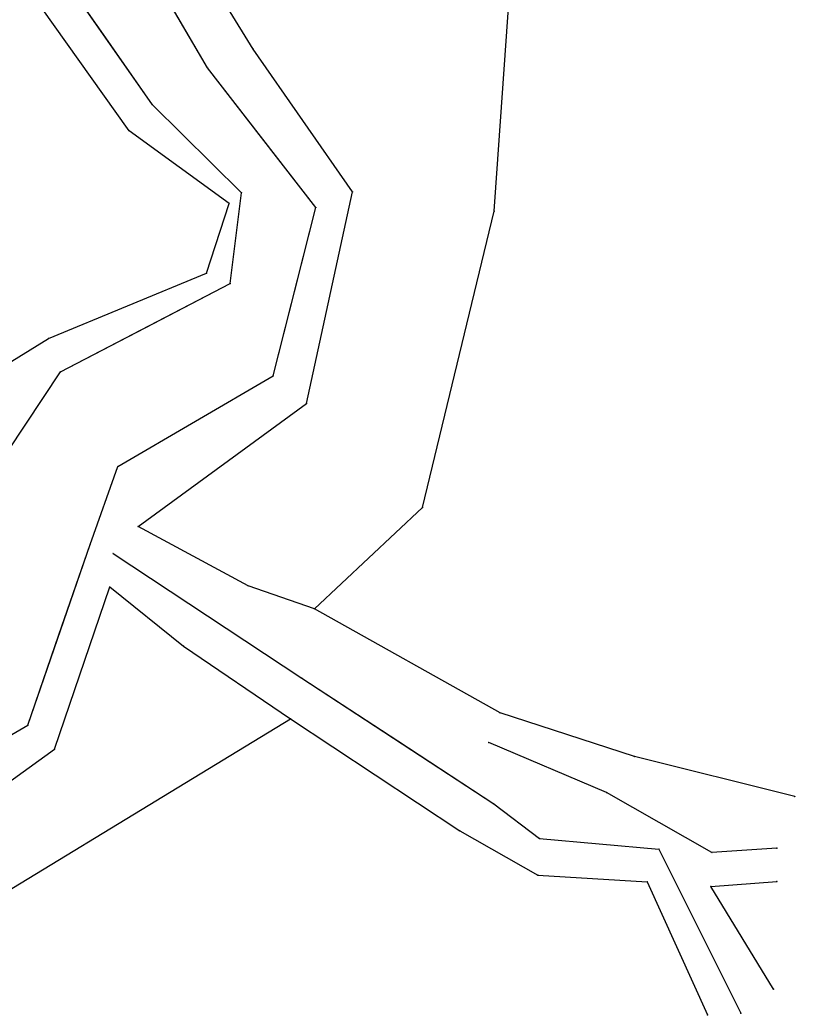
# Model space of a CAD drawing. Extents: x -99999 to 591807, y -99999 to 347168.
# Drawn here: x 588964.7 to 589089.2, y 345099.2 to 345259.1 of the extents above; entities that cross this region are included whole.
import ezdxf

# ---------------------------------------------------------------- set-up
doc = ezdxf.new("R2010")
doc.units = 0
for name, color, linetype in [('S_BREAKLINE', 7, 'Continuous'), ('S_DITCHLINE', 7, 'Continuous'), ('S_DRG_PT_SYM', 7, 'Continuous'), ('S_GRD_PT_SYM', 7, 'Continuous'), ('S_STREAM', 7, 'Continuous')]:
    doc.layers.add(name, color=color, linetype=linetype)

msp = doc.modelspace()

# ---------------------------------------------------------------- linework, layer by layer
at = {"layer": 'S_BREAKLINE'}
for points in [[(588759.11, 345134.47), (588776.54, 345150.99), (588795.81, 345170.9), (588813.06, 345178.26), (588837.09, 345171.53), (588853.66, 345165.32), (588852.25, 345151.27), (588841.8, 345146.24), (588864.18, 345142.68), (588893.12, 345139), (588919.99, 345143.05), (588932.5, 345145.27), (588954.77, 345155.62), (588940.63, 345190.26), (588969.26, 345207.92), (588994.66, 345218.43), (588998.3, 345229.61), (588982.25, 345241.3), (588966.1, 345263.99), (588959.47, 345305.2), (588952.33, 345375.19), (588970.29, 345413.62), (588975.31, 345425.48)], [(589089.17, 345134.31), (589063.44, 345140.76), (589041.85, 345147.77), (589012.03, 345164.47), (589001.37, 345168.18), (588983.69, 345177.74), (589010.72, 345197.47), (589018.1, 345231.49), (589002.18, 345254.4), (588986.07, 345280.55), (588978.27, 345305.69), (588974.56, 345355.23), (589009.12, 345406.03), (589009.69, 345418.15)], [(589029.38, 345180.76), (589040.88, 345228.38), (589044.1, 345274.02), (588993.55, 345347.74), (589023.03, 345409.34)], [(589012.03, 345164.47), (589029.38, 345180.76)], [(588937.86, 345118.51), (588970.24, 345141.95), (588979.13, 345168.02), (588990.99, 345158.49), (589008.18, 345146.83), (589035.38, 345128.84), (589047.9, 345121.7), (589065.47, 345120.62), (589075.14, 345099.26)], [(588821.33, 345123.76), (588832.82, 345117.91), (588852.32, 345106.73), (588887.25, 345111.31), (588922.6, 345105.94), (588941.99, 345106.56), (589008.18, 345146.83)], [(589085.77, 345103.38), (589075.66, 345119.86), (589086.3, 345120.7)]]:
    msp.add_lwpolyline(points, dxfattribs=at)
at = {"layer": 'S_DITCHLINE'}
for points in [[(588979.66, 345173.36), (589009.95, 345153.36), (589040.8, 345133.15), (589048.15, 345127.58), (589067.33, 345125.85), (589080.5, 345099.52)], [(588979.66, 345173.36), (588994.81, 345163.36), (589009.95, 345153.36), (589025.38, 345143.26), (589040.8, 345133.15), (589048.15, 345127.58), (589067.33, 345125.85), (589073.91, 345112.69), (589080.5, 345099.52)], [(589086.3, 345126.01), (589075.84, 345125.35), (589058.91, 345135), (589040.02, 345143)], [(589086.3, 345126.01), (589075.84, 345125.35), (589058.91, 345135), (589040.02, 345143)]]:
    msp.add_lwpolyline(points, dxfattribs=at)
at = {"layer": 'S_DRG_PT_SYM'}
for points in [[(588994.83, 345251.42), (588994.79, 345251.4), (588994.83, 345251.42), (588994.86, 345251.38), (588994.83, 345251.42), (588994.88, 345251.45), (588994.83, 345251.42), (588994.81, 345251.47)], [(588986, 345245.44), (588985.96, 345245.41), (588986, 345245.44), (588986.03, 345245.4), (588986, 345245.44), (588986.04, 345245.47), (588986, 345245.44), (588985.97, 345245.48)], [(589000.3, 345231.34), (589000.26, 345231.3), (589000.3, 345231.34), (589000.33, 345231.3), (589000.3, 345231.34), (589000.33, 345231.37), (589000.3, 345231.34), (589000.26, 345231.37)], [(589012.21, 345228.97), (589012.17, 345228.94), (589012.21, 345228.97), (589012.24, 345228.93), (589012.21, 345228.97), (589012.25, 345229), (589012.21, 345228.97), (589012.18, 345229.01)], [(588998.44, 345216.77), (588998.39, 345216.78), (588998.44, 345216.77), (588998.44, 345216.72), (588998.44, 345216.77), (588998.49, 345216.77), (588998.44, 345216.77), (588998.45, 345216.82)], [(588971.21, 345202.54), (588971.18, 345202.58), (588971.21, 345202.54), (588971.16, 345202.52), (588971.21, 345202.54), (588971.23, 345202.49), (588971.21, 345202.54), (588971.25, 345202.56)], [(589005.39, 345201.9), (589005.34, 345201.92), (589005.39, 345201.9), (589005.38, 345201.86), (589005.39, 345201.9), (589005.44, 345201.89), (589005.39, 345201.9), (589005.4, 345201.95)], [(588980.43, 345187.33), (588980.41, 345187.37), (588980.43, 345187.33), (588980.39, 345187.31), (588980.43, 345187.33), (588980.46, 345187.29), (588980.43, 345187.33), (588980.48, 345187.36)], [(588975.95, 345174.81), (588975.9, 345174.83), (588975.95, 345174.81), (588975.93, 345174.77), (588975.95, 345174.81), (588976, 345174.8), (588975.95, 345174.81), (588975.97, 345174.86)], [(588965.95, 345145.78), (588965.9, 345145.79), (588965.95, 345145.78), (588965.93, 345145.73), (588965.95, 345145.78), (588965.99, 345145.76), (588965.95, 345145.78), (588965.96, 345145.82)]]:
    msp.add_lwpolyline(points, close=True, dxfattribs=at)
at = {"layer": 'S_GRD_PT_SYM'}
for points in [[(589002.18, 345254.4), (589002.13, 345254.38), (589002.18, 345254.4), (589002.2, 345254.36), (589002.18, 345254.4), (589002.22, 345254.43), (589002.18, 345254.4), (589002.15, 345254.45)], [(588982.25, 345241.3), (588982.21, 345241.27), (588982.25, 345241.3), (588982.28, 345241.26), (588982.25, 345241.3), (588982.29, 345241.33), (588982.25, 345241.3), (588982.22, 345241.34)], [(589018.1, 345231.49), (589018.06, 345231.46), (589018.1, 345231.49), (589018.13, 345231.45), (589018.1, 345231.49), (589018.14, 345231.52), (589018.1, 345231.49), (589018.07, 345231.53)], [(588998.3, 345229.61), (588998.27, 345229.57), (588998.3, 345229.61), (588998.34, 345229.58), (588998.3, 345229.61), (588998.33, 345229.65), (588998.3, 345229.61), (588998.26, 345229.64)], [(589040.88, 345228.38), (589040.83, 345228.38), (589040.88, 345228.38), (589040.88, 345228.33), (589040.88, 345228.38), (589040.93, 345228.37), (589040.88, 345228.38), (589040.89, 345228.43)], [(588994.66, 345218.43), (588994.61, 345218.44), (588994.66, 345218.43), (588994.65, 345218.38), (588994.66, 345218.43), (588994.71, 345218.41), (588994.66, 345218.43), (588994.68, 345218.48)], [(588969.26, 345207.92), (588969.24, 345207.97), (588969.26, 345207.92), (588969.21, 345207.9), (588969.26, 345207.92), (588969.27, 345207.87), (588969.26, 345207.92), (588969.3, 345207.94)], [(589010.72, 345197.47), (589010.67, 345197.48), (589010.72, 345197.47), (589010.71, 345197.42), (589010.72, 345197.47), (589010.77, 345197.46), (589010.72, 345197.47), (589010.73, 345197.52)], [(589029.38, 345180.76), (589029.33, 345180.77), (589029.38, 345180.76), (589029.37, 345180.71), (589029.38, 345180.76), (589029.43, 345180.75), (589029.38, 345180.76), (589029.39, 345180.81)], [(589029.38, 345180.76), (589029.35, 345180.8), (589029.38, 345180.76), (589029.34, 345180.73), (589029.38, 345180.76), (589029.42, 345180.73), (589029.38, 345180.76), (589029.42, 345180.8)], [(588983.69, 345177.74), (588983.66, 345177.78), (588983.69, 345177.74), (588983.65, 345177.71), (588983.69, 345177.74), (588983.72, 345177.7), (588983.69, 345177.74), (588983.73, 345177.77)], [(588979.66, 345173.36), (588979.69, 345173.4), (588979.66, 345173.36), (588979.62, 345173.39), (588979.66, 345173.36), (588979.63, 345173.32), (588979.66, 345173.36), (588979.7, 345173.33)], [(588979.13, 345168.02), (588979.17, 345168.06), (588979.13, 345168.02), (588979.1, 345168.05), (588979.13, 345168.02), (588979.1, 345167.98), (588979.13, 345168.02), (588979.17, 345167.98)], [(589001.37, 345168.18), (589001.35, 345168.13), (589001.37, 345168.18), (589001.42, 345168.15), (589001.37, 345168.18), (589001.4, 345168.22), (589001.37, 345168.18), (589001.33, 345168.2)], [(589012.03, 345164.47), (589012.02, 345164.42), (589012.03, 345164.47), (589012.08, 345164.45), (589012.03, 345164.47), (589012.05, 345164.52), (589012.03, 345164.47), (589011.99, 345164.49)], [(589012.03, 345164.47), (589012, 345164.51), (589012.03, 345164.47), (589012, 345164.44), (589012.03, 345164.47), (589012.07, 345164.43), (589012.03, 345164.47), (589012.07, 345164.5)], [(588990.99, 345158.49), (588991.01, 345158.54), (588990.99, 345158.49), (588990.94, 345158.52), (588990.99, 345158.49), (588990.96, 345158.45), (588990.99, 345158.49), (588991.03, 345158.47)], [(589009.95, 345153.36), (589009.98, 345153.41), (589009.95, 345153.36), (589009.91, 345153.39), (589009.95, 345153.36), (589009.93, 345153.32), (589009.95, 345153.36), (589010, 345153.34)], [(589041.85, 345147.77), (589041.82, 345147.73), (589041.85, 345147.77), (589041.89, 345147.75), (589041.85, 345147.77), (589041.87, 345147.82), (589041.85, 345147.77), (589041.81, 345147.8)], [(589008.18, 345146.83), (589008.16, 345146.87), (589008.18, 345146.83), (589008.14, 345146.8), (589008.18, 345146.83), (589008.21, 345146.79), (589008.18, 345146.83), (589008.23, 345146.85)], [(589008.18, 345146.83), (589008.21, 345146.87), (589008.18, 345146.83), (589008.14, 345146.86), (589008.18, 345146.83), (589008.16, 345146.79), (589008.18, 345146.83), (589008.23, 345146.8)], [(589040.02, 345143), (589040, 345142.95), (589040.02, 345143), (589040.07, 345142.98), (589040.02, 345143), (589040.04, 345143.05), (589040.02, 345143), (589039.98, 345143.02)], [(588970.24, 345141.95), (588970.2, 345141.96), (588970.24, 345141.95), (588970.23, 345141.9), (588970.24, 345141.95), (588970.29, 345141.93), (588970.24, 345141.95), (588970.26, 345141.99)], [(589063.44, 345140.76), (589063.43, 345140.71), (589063.44, 345140.76), (589063.49, 345140.74), (589063.44, 345140.76), (589063.46, 345140.81), (589063.44, 345140.76), (589063.4, 345140.77)], [(589058.91, 345135), (589058.89, 345134.96), (589058.91, 345135), (589058.96, 345134.98), (589058.91, 345135), (589058.93, 345135.05), (589058.91, 345135), (589058.87, 345135.02)], [(589040.8, 345133.15), (589040.83, 345133.19), (589040.8, 345133.15), (589040.76, 345133.18), (589040.8, 345133.15), (589040.77, 345133.11), (589040.8, 345133.15), (589040.84, 345133.12)], [(589089.17, 345134.31), (589089.16, 345134.26), (589089.17, 345134.31), (589089.22, 345134.3), (589089.17, 345134.31), (589089.18, 345134.36), (589089.17, 345134.31), (589089.12, 345134.33)], [(589035.38, 345128.84), (589035.4, 345128.89), (589035.38, 345128.84), (589035.33, 345128.87), (589035.38, 345128.84), (589035.35, 345128.8), (589035.38, 345128.84), (589035.42, 345128.82)], [(589048.15, 345127.58), (589048.15, 345127.63), (589048.15, 345127.58), (589048.1, 345127.58), (589048.15, 345127.58), (589048.14, 345127.53), (589048.15, 345127.58), (589048.2, 345127.57)], [(589067.33, 345125.85), (589067.37, 345125.87), (589067.33, 345125.85), (589067.31, 345125.9), (589067.33, 345125.85), (589067.28, 345125.83), (589067.33, 345125.85), (589067.35, 345125.81)], [(589075.84, 345125.35), (589075.82, 345125.31), (589075.84, 345125.35), (589075.89, 345125.33), (589075.84, 345125.35), (589075.87, 345125.4), (589075.84, 345125.35), (589075.8, 345125.38)], [(589086.3, 345126.01), (589086.3, 345125.96), (589086.3, 345126.01), (589086.35, 345126.02), (589086.3, 345126.01), (589086.29, 345126.06), (589086.3, 345126.01), (589086.25, 345126.01)], [(589047.9, 345121.7), (589047.9, 345121.75), (589047.9, 345121.7), (589047.85, 345121.7), (589047.9, 345121.7), (589047.9, 345121.65), (589047.9, 345121.7), (589047.95, 345121.69)], [(589065.47, 345120.62), (589065.52, 345120.64), (589065.47, 345120.62), (589065.45, 345120.66), (589065.47, 345120.62), (589065.43, 345120.6), (589065.47, 345120.62), (589065.49, 345120.57)], [(589086.3, 345120.7), (589086.3, 345120.75), (589086.3, 345120.7), (589086.25, 345120.7), (589086.3, 345120.7), (589086.31, 345120.65), (589086.3, 345120.7), (589086.35, 345120.7)], [(589075.66, 345119.86), (589075.65, 345119.91), (589075.66, 345119.86), (589075.61, 345119.86), (589075.66, 345119.86), (589075.66, 345119.82), (589075.66, 345119.86), (589075.71, 345119.87)], [(589085.77, 345103.38), (589085.73, 345103.35), (589085.77, 345103.38), (589085.8, 345103.34), (589085.77, 345103.38), (589085.81, 345103.4), (589085.77, 345103.38), (589085.74, 345103.42)], [(589075.14, 345099.26), (589075.18, 345099.28), (589075.14, 345099.26), (589075.12, 345099.3), (589075.14, 345099.26), (589075.09, 345099.24), (589075.14, 345099.26), (589075.16, 345099.21)], [(589080.5, 345099.52), (589080.54, 345099.54), (589080.5, 345099.52), (589080.48, 345099.57), (589080.5, 345099.52), (589080.45, 345099.5), (589080.5, 345099.52), (589080.52, 345099.48)]]:
    msp.add_lwpolyline(points, close=True, dxfattribs=at)
at = {"layer": 'S_STREAM'}
for points in [[(588781.94, 345145.89), (588794.75, 345161.74), (588812.36, 345168.8), (588834.57, 345166.49), (588845.22, 345161.16), (588848.33, 345154.35), (588829.48, 345147.9), (588840.44, 345136.53), (588860.64, 345137.08), (588892.53, 345136.64), (588921.02, 345136.41), (588935.11, 345136.39), (588962.48, 345150.93), (588959.88, 345185.57), (588971.21, 345202.54), (588998.44, 345216.77), (589000.3, 345231.34), (588986, 345245.44), (588970.22, 345268.03), (588964.08, 345303.05), (588958.17, 345374.01), (588974.56, 345408.3), (588984.55, 345422.71)], [(588771.18, 345118.74), (588798.83, 345125.32), (588814.21, 345139.62), (588819.95, 345139.67), (588839.12, 345132.9), (588858.22, 345123.35), (588892.36, 345126.22), (588922.05, 345127.93), (588937.07, 345128.99), (588965.95, 345145.78), (588975.95, 345174.81), (588980.43, 345187.33), (589005.39, 345201.9), (589012.21, 345228.97), (588994.83, 345251.42), (588979.62, 345277.42), (588974.54, 345304.63), (588970.73, 345357.15), (589000.56, 345408.3), (589002.73, 345419.74)], [(588959.88, 345185.57), (588971.21, 345202.54), (588984.82, 345209.66), (588998.44, 345216.77), (589000.3, 345231.34), (588986, 345245.44), (588978.11, 345256.74), (588970.22, 345268.03)], [(588785, 345122.03), (588798.83, 345125.32), (588814.21, 345139.62), (588819.95, 345139.67), (588839.12, 345132.9), (588858.22, 345123.35), (588875.29, 345124.79), (588892.36, 345126.22), (588907.2, 345127.08), (588922.05, 345127.93), (588937.07, 345128.99), (588951.51, 345137.38), (588965.95, 345145.78), (588970.95, 345160.3), (588975.95, 345174.81), (588980.43, 345187.33), (588992.91, 345194.62), (589005.39, 345201.9), (589008.8, 345215.44), (589012.21, 345228.97), (589003.52, 345240.2), (588994.83, 345251.42), (588987.23, 345264.42)]]:
    msp.add_lwpolyline(points, dxfattribs=at)

doc.saveas('drawing.dxf')
